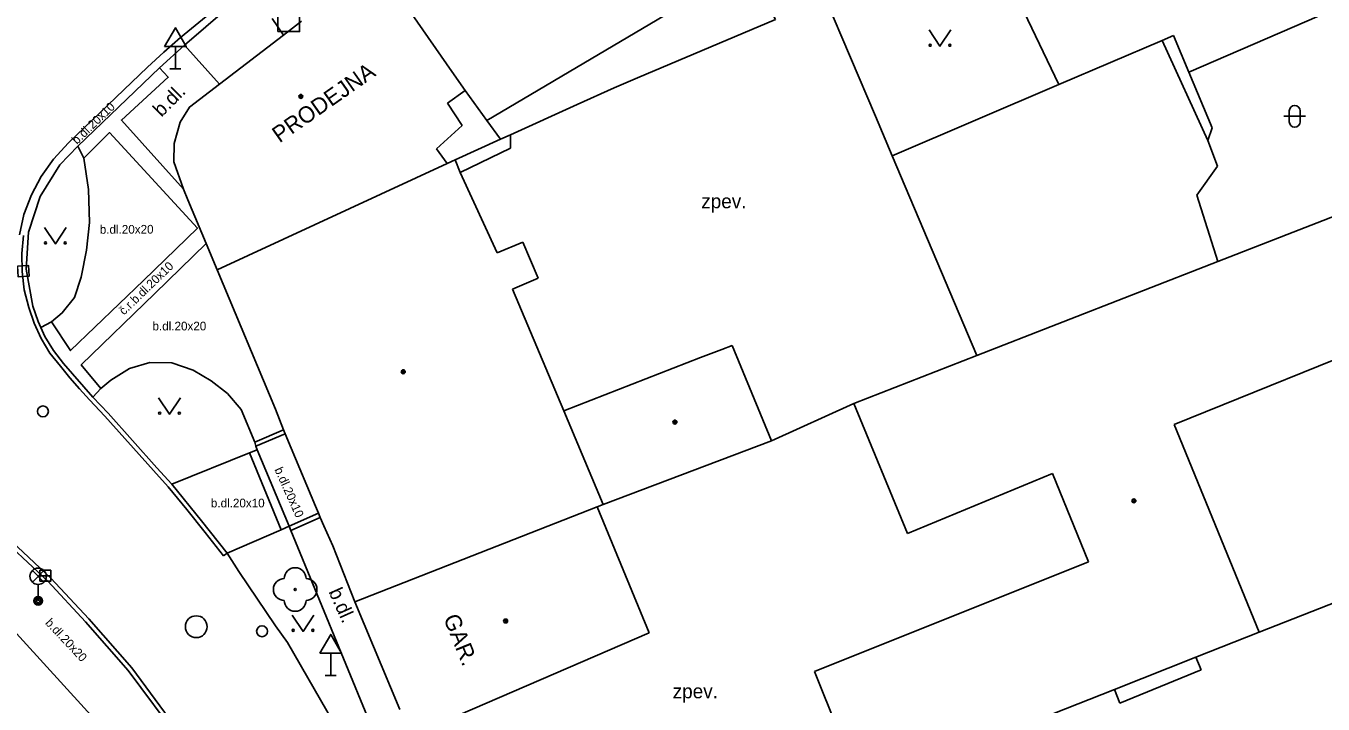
# Model space of a CAD drawing. Extents: x -596229 to -595156, y -1161237 to -1159376.
# Drawn here: x -595772.4 to -595712.8, y -1160415.7 to -1160384.5 of the extents above; entities that cross this region are included whole.
import ezdxf

# ---------------------------------------------------------------- set-up
doc = ezdxf.new("R2010")
doc.units = 0
for name, color, linetype in [('DOP - kresba z DSPS bez souradnic', 7, 'Continuous'), ('DOP - rozhrani ploch obecne', 7, 'Continuous'), ('Level 22', 7, 'Continuous'), ('Level 26', 7, 'Continuous'), ('Level 27', 7, 'Continuous'), ('Level 28', 7, 'Continuous'), ('Level 33', 7, 'Continuous'), ('Level 34', 7, 'Continuous'), ('Level 36', 7, 'Continuous'), ('Level 39', 7, 'Continuous'), ('TM - budovy zdene_ betonove - VP', 7, 'Continuous'), ('TM - chodniky - VP', 7, 'Continuous'), ('TM - komunikace - VP', 7, 'Continuous'), ('TM - letecke snimky - pomocna linie', 7, 'Continuous'), ('TM - pomocna konstrukcni linie', 7, 'Continuous'), ('TM - popis objektu', 7, 'Continuous'), ('TM - popis povrchu', 7, 'Continuous'), ('TM - rozhrani mezi zpev. plochami mezi sebou - VP', 7, 'Continuous'), ('TM - rozhrani ploch obecne - VP', 7, 'Continuous'), ('TM - vstup do budovy - zdene_ betonove', 7, 'Continuous')]:
    doc.layers.add(name, color=color, linetype=linetype)

msp = doc.modelspace()

# ---------------------------------------------------------------- linework, layer by layer
at = {"layer": 'DOP - kresba z DSPS bez souradnic'}
for points in [[(-595718.14, -1160389.76), (-595720.23, -1160385.17)], [(-595750.15, -1160389.5), (-595750.14, -1160390.12)], [(-595750.14, -1160390.12), (-595752.45, -1160391.23)], [(-595718.44, -1160414.08), (-595718.68, -1160413.5)], [(-595722.17, -1160415.61), (-595718.44, -1160414.08)]]:
    msp.add_lwpolyline(points, dxfattribs=at)
at = {"layer": 'DOP - rozhrani ploch obecne'}
for points in [[(-595733.39, -1160388.65), (-595735.69, -1160383.24)], [(-595712.45, -1160383.8), (-595719.01, -1160386.62)], [(-595719.71, -1160384.95), (-595720.23, -1160385.17)], [(-595719.01, -1160386.62), (-595719.71, -1160384.95)], [(-595720.23, -1160385.17), (-595724.97, -1160387.2)], [(-595717.94, -1160389.19), (-595719.01, -1160386.62)], [(-595724.97, -1160387.2), (-595732.62, -1160390.47)], [(-595732.62, -1160390.47), (-595733.39, -1160388.65)], [(-595752.68, -1160390.65), (-595750.6, -1160389.71)], [(-595718.14, -1160389.76), (-595717.94, -1160389.19)], [(-595717.69, -1160390.94), (-595718.14, -1160389.76)], [(-595718.64, -1160392.28), (-595717.69, -1160390.94)], [(-595717.67, -1160395.33), (-595718.64, -1160392.28)], [(-595715.78, -1160412.35), (-595703.41, -1160407.5)], [(-595722.17, -1160415.61), (-595722.42, -1160414.98)]]:
    msp.add_lwpolyline(points, dxfattribs=at)
at = {"layer": 'Level 22'}
msp.add_circle((-595760.03, -1160410.39), 0.05, dxfattribs=at)
for centre, start, end in [((-595760.53, -1160410.39), 90, 270), ((-595760.03, -1160409.89), 0, 180), ((-595759.53, -1160410.39), 270, 90), ((-595760.03, -1160410.89), 180, 0)]:
    msp.add_arc(centre, 0.5, start, end, dxfattribs=at)
at = {"layer": 'Level 26'}
msp.add_lwpolyline([(-595760.83, -1160384.76), (-595759.83, -1160384.76), (-595759.83, -1160383.76), (-595760.83, -1160383.76)], close=True, dxfattribs=at)
at = {"layer": 'Level 27'}
msp.add_line((-595771.75, -1160409.76), (-595771.25, -1160409.76), dxfattribs=at)
for points in [[(-595772.776, -1160395.537), (-595772.743, -1160396.036), (-595772.244, -1160396.003), (-595772.277, -1160395.504)], [(-595771.75, -1160410.01), (-595771.25, -1160410.01), (-595771.25, -1160409.51), (-595771.75, -1160409.51)]]:
    msp.add_lwpolyline(points, close=True, dxfattribs=at)
msp.add_circle((-595764.57, -1160412.1), 0.5, dxfattribs=at)
at = {"layer": 'Level 28'}
for centre in [(-595771.61, -1160402.21), (-595761.55, -1160412.31)]:
    msp.add_circle(centre, 0.25, dxfattribs=at)
at = {"layer": 'Level 33'}
for p, q in [((-595772.095, -1160410.05), (-595771.565, -1160409.52)), ((-595772.095, -1160409.52), (-595771.565, -1160410.05)), ((-595771.83, -1160410.16), (-595771.83, -1160410.91))]:
    msp.add_line(p, q, dxfattribs=at)
for centre, radius in [((-595771.83, -1160409.785), 0.375), ((-595771.83, -1160410.91), 0.2), ((-595771.83, -1160410.91), 0.145), ((-595771.83, -1160410.91), 0.0876)]:
    msp.add_circle(centre, radius, dxfattribs=at)
at = {"layer": 'Level 34'}
for p, q in [((-595765.53, -1160385.452), (-595765.53, -1160386.47)), ((-595765.78, -1160386.47), (-595765.28, -1160386.47)), ((-595758.4, -1160413.322), (-595758.4, -1160414.34)), ((-595758.65, -1160414.34), (-595758.15, -1160414.34))]:
    msp.add_line(p, q, dxfattribs=at)
for points in [[(-595766.03, -1160385.452), (-595765.03, -1160385.452), (-595765.53, -1160384.586)], [(-595758.9, -1160413.322), (-595757.9, -1160413.322), (-595758.4, -1160412.456)]]:
    msp.add_lwpolyline(points, close=True, dxfattribs=at)
at = {"layer": 'Level 36'}
for p, q in [((-595714.396, -1160388.406), (-595714.396, -1160388.906)), ((-595713.896, -1160388.406), (-595713.896, -1160388.906)), ((-595714.646, -1160388.656), (-595713.646, -1160388.656))]:
    msp.add_line(p, q, dxfattribs=at)
for points in [[(-595730.93, -1160384.69), (-595730.43, -1160385.44), (-595729.93, -1160384.69)], [(-595771.54, -1160393.77), (-595771.04, -1160394.52), (-595770.54, -1160393.77)], [(-595766.3, -1160401.59), (-595765.8, -1160402.34), (-595765.3, -1160401.59)], [(-595760.17, -1160411.57), (-595759.67, -1160412.32), (-595759.17, -1160411.57)]]:
    msp.add_lwpolyline(points, dxfattribs=at)
for centre in [(-595730.88, -1160385.39), (-595729.981, -1160385.39), (-595771.49, -1160394.47), (-595770.591, -1160394.47), (-595766.25, -1160402.29), (-595765.351, -1160402.29), (-595760.12, -1160412.27), (-595759.221, -1160412.27)]:
    msp.add_circle(centre, 0.05, dxfattribs=at)
for centre, start, end in [((-595714.146, -1160388.406), 0, 180), ((-595714.146, -1160388.906), 180, 0)]:
    msp.add_arc(centre, 0.25, start, end, dxfattribs=at)
at = {"layer": 'Level 39'}
for centre, radius in [((-595759.77, -1160387.74), 0.09), ((-595759.77, -1160387.74), 0.0398), ((-595755.07, -1160400.39), 0.09), ((-595755.07, -1160400.39), 0.0398), ((-595742.6, -1160402.7), 0.09), ((-595742.6, -1160402.7), 0.0398), ((-595721.53, -1160406.32), 0.09), ((-595721.53, -1160406.32), 0.0398), ((-595750.37, -1160411.84), 0.09), ((-595750.37, -1160411.84), 0.0398)]:
    msp.add_circle(centre, radius, dxfattribs=at)
at = {"layer": 'TM - budovy zdene_ betonove - VP'}
for points in [[(-595752.84, -1160386.6), (-595756.24, -1160381.7)], [(-595760.57, -1160384.92), (-595759.74, -1160384.29)], [(-595737.98, -1160384.21), (-595744.32, -1160386.89), (-595745.38, -1160387.34)], [(-595763.51, -1160387.18), (-595760.57, -1160384.92)], [(-595752.22, -1160387.47), (-595752.84, -1160386.6)], [(-595765.31, -1160388.92), (-595764.88, -1160388.23), (-595763.51, -1160387.18)], [(-595745.38, -1160387.34), (-595747.09, -1160388.12), (-595750.15, -1160389.5)], [(-595752.22, -1160387.47), (-595753.04, -1160388.05)], [(-595751.24, -1160388.84), (-595752.22, -1160387.47)], [(-595753.04, -1160388.05), (-595752.37, -1160389.07)], [(-595765.59, -1160389.91), (-595765.31, -1160388.92)], [(-595752.37, -1160389.07), (-595753.54, -1160390.15)], [(-595750.6, -1160389.71), (-595751.24, -1160388.84)], [(-595750.15, -1160389.5), (-595750.6, -1160389.71)], [(-595765.6, -1160390.75), (-595765.59, -1160389.91)], [(-595753.54, -1160390.15), (-595753.06, -1160390.82)], [(-595765.16, -1160392), (-595765.6, -1160390.75)], [(-595763.61, -1160395.7), (-595753.06, -1160390.82)], [(-595753.06, -1160390.82), (-595752.68, -1160390.65)], [(-595752.68, -1160390.65), (-595752.45, -1160391.23)], [(-595752.45, -1160391.23), (-595750.76, -1160394.93)], [(-595764.96, -1160392.49), (-595765.16, -1160392)], [(-595764.11, -1160394.5), (-595764.96, -1160392.49)], [(-595717.67, -1160395.33), (-595711.66, -1160392.98)], [(-595763.61, -1160395.7), (-595764.11, -1160394.5)], [(-595750.76, -1160394.93), (-595749.58, -1160394.43)], [(-595749.58, -1160394.43), (-595748.88, -1160396.09)], [(-595728.74, -1160399.65), (-595717.67, -1160395.33)], [(-595760.94, -1160402.11), (-595763.61, -1160395.7)], [(-595748.88, -1160396.09), (-595750.06, -1160396.59)], [(-595750.06, -1160396.59), (-595747.7, -1160402.19)], [(-595709.38, -1160398.64), (-595719.68, -1160402.81)], [(-595740.45, -1160399.37), (-595739.97, -1160399.18)], [(-595739.97, -1160399.18), (-595738.17, -1160403.57)], [(-595747.7, -1160402.19), (-595741.42, -1160399.74)], [(-595741.42, -1160399.74), (-595740.45, -1160399.37)], [(-595734.39, -1160401.85), (-595728.74, -1160399.65)], [(-595760.57, -1160403.05), (-595760.94, -1160402.11)], [(-595747.7, -1160402.19), (-595745.89, -1160406.48)], [(-595731.92, -1160407.82), (-595734.39, -1160401.85)], [(-595719.68, -1160402.81), (-595715.78, -1160412.35)], [(-595760.49, -1160403.24), (-595760.57, -1160403.05)], [(-595760.22, -1160403.9), (-595760.49, -1160403.24)], [(-595738.17, -1160403.57), (-595745.89, -1160406.48)], [(-595725.26, -1160405.07), (-595731.92, -1160407.82)], [(-595723.62, -1160409.12), (-595725.26, -1160405.07)], [(-595758.96, -1160406.89), (-595759.09, -1160406.57)], [(-595758.88, -1160407.08), (-595758.96, -1160406.89)], [(-595746.17, -1160406.59), (-595757.29, -1160410.96)], [(-595745.89, -1160406.48), (-595746.17, -1160406.59)], [(-595746.17, -1160406.59), (-595743.78, -1160412.38)], [(-595758.72, -1160407.46), (-595758.88, -1160407.08)], [(-595758.3, -1160408.39), (-595758.72, -1160407.46)], [(-595757.29, -1160410.96), (-595758.3, -1160408.39)], [(-595736.19, -1160414.16), (-595723.62, -1160409.12)], [(-595755.23, -1160415.91), (-595757.29, -1160410.96)], [(-595768.79, -1160416.85), (-595773.45, -1160411.72)], [(-595715.78, -1160412.35), (-595718.68, -1160413.5)], [(-595743.78, -1160412.38), (-595754.37, -1160416.96)], [(-595718.68, -1160413.5), (-595722.42, -1160414.98)], [(-595734.02, -1160419.58), (-595736.19, -1160414.16)], [(-595722.42, -1160414.98), (-595728.66, -1160417.45)]]:
    msp.add_lwpolyline(points, dxfattribs=at)
at = {"layer": 'TM - chodniky - VP'}
for points in [[(-595769.73, -1160390.58), (-595770.01, -1160390.02)], [(-595771.21, -1160398.09), (-595770.72, -1160397.69), (-595770.16, -1160396.98), (-595769.86, -1160396.05), (-595769.61, -1160394.8), (-595769.47, -1160393.54), (-595769.52, -1160392.01), (-595769.73, -1160390.58)], [(-595771.71, -1160398.35), (-595771.21, -1160398.09)], [(-595768.95, -1160401.16), (-595768.49, -1160400.77), (-595767.64, -1160400.24), (-595766.7, -1160399.97), (-595765.69, -1160399.98), (-595764.72, -1160400.32), (-595763.88, -1160400.8), (-595763.14, -1160401.39), (-595762.51, -1160402.12), (-595761.89, -1160403.62)], [(-595769.32, -1160401.55), (-595768.95, -1160401.16)], [(-595761.77, -1160403.98), (-595762.13, -1160404.12)], [(-595761.89, -1160403.62), (-595761.83, -1160403.81)], [(-595761.83, -1160403.81), (-595761.77, -1160403.98)], [(-595762.13, -1160404.12), (-595765.7, -1160405.55)], [(-595760.67, -1160407.65), (-595760.31, -1160407.49)], [(-595760.31, -1160407.49), (-595760.23, -1160407.68)], [(-595763.16, -1160408.73), (-595760.67, -1160407.65)], [(-595760.23, -1160407.68), (-595756.6, -1160416.5)]]:
    msp.add_lwpolyline(points, dxfattribs=at)
at = {"layer": 'TM - komunikace - VP'}
for points in [[(-595765.11, -1160385.39), (-595763.16, -1160383.71), (-595761.13, -1160382.13), (-595759.04, -1160380.64), (-595756.87, -1160379.26)], [(-595766.26, -1160386.43), (-595765.11, -1160385.39)], [(-595770.01, -1160390.02), (-595766.26, -1160386.43)], [(-595772.27, -1160393.97), (-595771.74, -1160392.34), (-595770.83, -1160390.89), (-595770.01, -1160390.02)], [(-595772.07, -1160397.37), (-595772.38, -1160395.68), (-595772.27, -1160393.97)], [(-595771.71, -1160398.35), (-595771.83, -1160398.08), (-595772.07, -1160397.37)], [(-595770.66, -1160400.01), (-595771.12, -1160399.41), (-595771.52, -1160398.77), (-595771.71, -1160398.35)], [(-595770.66, -1160400.01), (-595769.32, -1160401.55)], [(-595769.32, -1160401.55), (-595768.62, -1160402.29), (-595766.38, -1160404.8)], [(-595766.38, -1160404.8), (-595765.7, -1160405.55)], [(-595765.7, -1160405.55), (-595764.33, -1160407.24), (-595763.16, -1160408.73)], [(-595764.84, -1160418.05), (-595765.33, -1160417.3), (-595767.69, -1160414.12), (-595769.66, -1160411.87), (-595771.38, -1160410.01), (-595773.95, -1160407.62)], [(-595763.16, -1160408.73), (-595762.62, -1160409.56), (-595760.93, -1160412.06), (-595760.39, -1160412.83), (-595757.94, -1160417.09)]]:
    msp.add_lwpolyline(points, dxfattribs=at)
at = {"layer": 'TM - letecke snimky - pomocna linie'}
for points in [[(-595728.35, -1160380.12), (-595724.97, -1160387.2)], [(-595737.98, -1160384.21), (-595739.29, -1160381.77), (-595751.24, -1160388.84)], [(-595732.62, -1160390.47), (-595728.74, -1160399.65)]]:
    msp.add_lwpolyline(points, dxfattribs=at)
at = {"layer": 'TM - pomocna konstrukcni linie'}
msp.add_lwpolyline([(-595763.32, -1160408.85), (-595763.16, -1160408.73)], dxfattribs=at)
at = {"layer": 'TM - rozhrani mezi zpev. plochami mezi sebou - VP'}
for points in [[(-595765.29, -1160385.03), (-595761.16, -1160381.63)], [(-595765.29, -1160385.03), (-595766.06, -1160385.71), (-595766.81, -1160386.39), (-595770.43, -1160389.87), (-595771.12, -1160390.62)], [(-595765.11, -1160385.39), (-595763.51, -1160387.18)], [(-595766.26, -1160386.43), (-595765.86, -1160386.86), (-595768.01, -1160388.83), (-595765.16, -1160392)], [(-595771.21, -1160398.09), (-595770.34, -1160399.42), (-595766.99, -1160396.19), (-595764.52, -1160393.8), (-595768.56, -1160389.4), (-595769.73, -1160390.58)], [(-595772.69, -1160394.1), (-595772.48, -1160393.16), (-595772.14, -1160392.26), (-595771.69, -1160391.42), (-595771.12, -1160390.62)], [(-595772.26, -1160397.43), (-595772.47, -1160396.62), (-595772.57, -1160395.79), (-595772.58, -1160394.96), (-595772.5, -1160394.13)], [(-595764.11, -1160394.5), (-595766.47, -1160396.79), (-595769.85, -1160400.07), (-595768.95, -1160401.16)], [(-595772.26, -1160397.43), (-595772.02, -1160398.16)], [(-595770.81, -1160400.14), (-595771.29, -1160399.53), (-595771.69, -1160398.86), (-595772.02, -1160398.16)], [(-595769.47, -1160401.68), (-595769.93, -1160401.18), (-595770.38, -1160400.67), (-595770.81, -1160400.14)], [(-595765.86, -1160405.67), (-595766.53, -1160404.93), (-595768.77, -1160402.43), (-595769.47, -1160401.68)], [(-595761.89, -1160403.62), (-595760.57, -1160403.05)], [(-595761.83, -1160403.81), (-595760.49, -1160403.24)], [(-595761.77, -1160403.98), (-595760.31, -1160407.49)], [(-595762.13, -1160404.12), (-595760.67, -1160407.65)], [(-595758.66, -1160429.94), (-595758.84, -1160429.49), (-595760.5, -1160425.64), (-595761.34, -1160423.92), (-595762.73, -1160421.23), (-595763.62, -1160419.71), (-595764.67, -1160417.94), (-595765.17, -1160417.19), (-595767.53, -1160413.99), (-595769.51, -1160411.74), (-595771.24, -1160409.87), (-595773.81, -1160407.48), (-595774.5, -1160406.78), (-595776.5, -1160405.16)], [(-595765.86, -1160405.67), (-595765, -1160406.72), (-595764.16, -1160407.78), (-595763.32, -1160408.85)], [(-595758.96, -1160406.89), (-595760.31, -1160407.49)], [(-595758.88, -1160407.08), (-595760.23, -1160407.68)]]:
    msp.add_lwpolyline(points, dxfattribs=at)
at = {"layer": 'TM - rozhrani ploch obecne - VP'}
for points in [[(-595761.08, -1160384.16), (-595760.57, -1160384.92)], [(-595734.39, -1160401.85), (-595738.17, -1160403.57)]]:
    msp.add_lwpolyline(points, dxfattribs=at)
at = {"layer": 'TM - vstup do budovy - zdene_ betonove'}
msp.add_lwpolyline([(-595760.22, -1160403.9), (-595759.09, -1160406.57)], dxfattribs=at)

# ---------------------------------------------------------------- texts
at = {"layer": 'TM - popis objektu'}
for s, rotation, p in [('PRODEJNA', 35.06, (-595760.75, -1160389.9)), ('GAR.', 292, (-595753.24, -1160411.7))]:
    msp.add_text(s, height=0.75, rotation=rotation, dxfattribs=at).set_placement(p)
at = {"layer": 'TM - popis povrchu'}
for s, height, rotation, p in [('b.dl.', 0.65, 45, (-595766.17, -1160388.72)), ('b.dl.20x10', 0.4, 43.77943, (-595770.05, -1160389.97)), ('b.dl.20x20', 0.4, 0.1516, (-595769, -1160394.05)), ('č.r.b.dl.20x10', 0.4, 44, (-595767.89, -1160397.81)), ('b.dl.20x10', 0.4, 294.11, (-595760.99, -1160404.88)), ('b.dl.', 0.65, 294.11, (-595758.51, -1160410.49)), ('b.dl.20x20', 0.4, 313.2369, (-595771.53, -1160411.95))]:
    msp.add_text(s, height=height, rotation=rotation, dxfattribs=at).set_placement(p)
for s, height, p in [('zpev.', 0.65, (-595741.39, -1160392.88)), ('b.dl.20x20', 0.4, (-595766.58, -1160398.49)), ('b.dl.20x10', 0.4, (-595763.9, -1160406.62)), ('zpev.', 0.65, (-595742.7, -1160415.39))]:
    msp.add_text(s, height=height, dxfattribs=at).set_placement(p)

doc.saveas('drawing.dxf')
